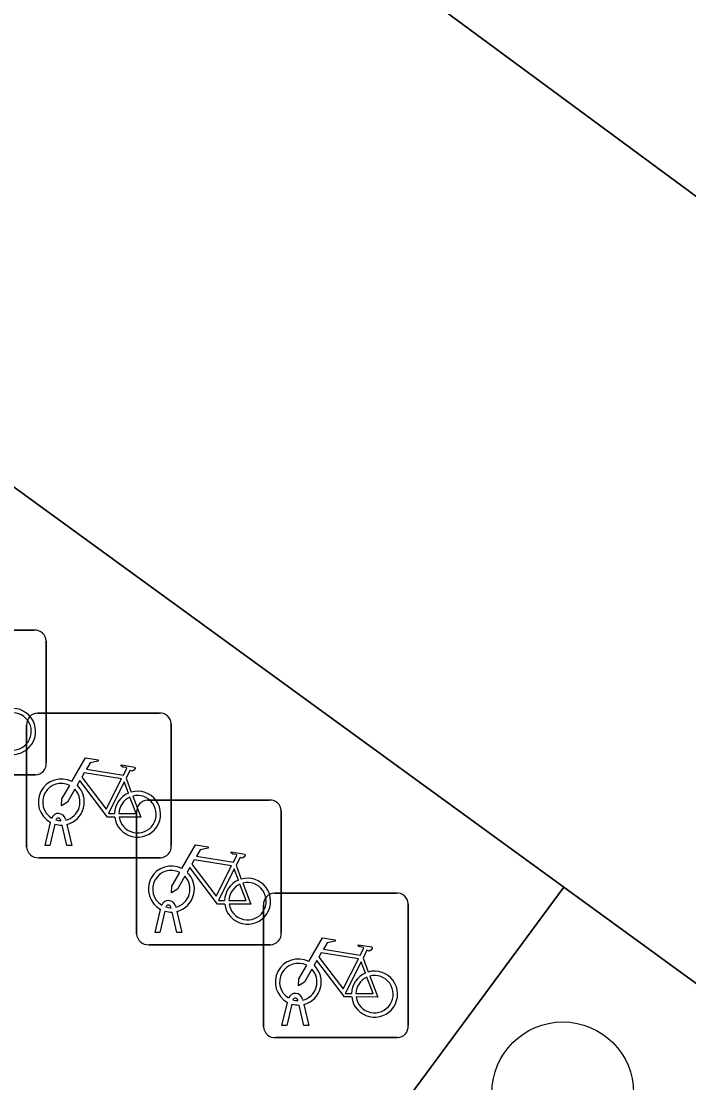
# Model space of a CAD drawing. Extents: x 161087 to 161926, y 382572 to 383873.
# Drawn here: x 161401.57 to 161406.18, y 383511.92 to 383519.25 of the extents above; entities that cross this region are included whole.
import ezdxf

# ---------------------------------------------------------------- set-up
doc = ezdxf.new("R2010")
doc.units = 0
for name, color, linetype in [('IMGEO_Boom', 7, 'Continuous'), ('IMGEO_Fietsenrek', 7, 'Continuous'), ('IMGEO_Fietspad_gesloten', 7, 'Continuous'), ('IMGEO_Groenvoorziening', 7, 'Continuous'), ('IMGEO_Voetpad_open', 7, 'Continuous')]:
    doc.layers.add(name, color=color, linetype=linetype)

msp = doc.modelspace()

# ---------------------------------------------------------------- linework, layer by layer
at = {"layer": 'IMGEO_Boom'}
msp.add_circle((161405.306, 383511.853), 0.4892, dxfattribs=at)
at = {"layer": 'IMGEO_Fietsenrek'}
for p, q in [((161400.8139, 383515.0475), (161401.6548, 383515.0475)), ((161401.6548, 383515.0475), (161400.8139, 383515.0475)), ((161401.7385, 383514.9731), (161401.7385, 383514.1322)), ((161401.7385, 383514.1322), (161401.7385, 383514.9731)), ((161401.6769, 383514.4755), (161402.5178, 383514.4755)), ((161402.5178, 383514.4755), (161401.6769, 383514.4755)), ((161402.6015, 383514.4011), (161402.6015, 383513.5602)), ((161402.6015, 383513.5602), (161402.6015, 383514.4011)), ((161401.6025, 383513.5509), (161401.6025, 383514.3918)), ((161401.6025, 383514.3918), (161401.6025, 383513.5509)), ((161401.6641, 383514.0485), (161400.8232, 383514.0485)), ((161400.8232, 383514.0485), (161401.6641, 383514.0485)), ((161402.2892, 383514.0252), (161402.3255, 383513.93)), ((161402.4369, 383513.8745), (161403.2778, 383513.8745)), ((161403.2778, 383513.8745), (161402.4369, 383513.8745)), ((161401.8706, 383513.7434), (161401.8724, 383513.7355)), ((161402.3625, 383512.9499), (161402.3625, 383513.7908)), ((161402.3625, 383513.7908), (161402.3625, 383512.9499)), ((161403.3615, 383513.8001), (161403.3615, 383512.9592)), ((161403.3615, 383512.9592), (161403.3615, 383513.8001)), ((161401.7295, 383513.5603), (161401.7678, 383513.7203)), ((161401.7982, 383513.7081), (161401.7629, 383513.5603)), ((161401.8399, 383513.7319), (161401.8389, 383513.7362)), ((161401.881, 383513.5603), (161401.8471, 383513.702)), ((161401.8794, 383513.7063), (161401.9144, 383513.5603)), ((161401.7629, 383513.5603), (161401.7295, 383513.5603)), ((161401.9144, 383513.5603), (161401.881, 383513.5603)), ((161402.5271, 383513.4765), (161401.6862, 383513.4765)), ((161401.6862, 383513.4765), (161402.5271, 383513.4765)), ((161403.0492, 383513.4242), (161403.0855, 383513.329)), ((161403.3139, 383513.2325), (161404.1548, 383513.2325)), ((161404.1548, 383513.2325), (161403.3139, 383513.2325)), ((161404.2385, 383513.1581), (161404.2385, 383512.3172)), ((161404.2385, 383512.3172), (161404.2385, 383513.1581)), ((161402.4895, 383512.9593), (161402.5278, 383513.1193)), ((161402.5582, 383513.1071), (161402.5229, 383512.9593)), ((161402.5999, 383513.1309), (161402.5989, 383513.1352)), ((161402.641, 383512.9593), (161402.6071, 383513.101)), ((161402.6306, 383513.1424), (161402.6324, 383513.1345)), ((161402.6394, 383513.1053), (161402.6744, 383512.9593)), ((161403.2395, 383512.3079), (161403.2395, 383513.1488)), ((161403.2395, 383513.1488), (161403.2395, 383512.3079)), ((161402.5229, 383512.9593), (161402.4895, 383512.9593)), ((161402.6744, 383512.9593), (161402.641, 383512.9593)), ((161403.2871, 383512.8755), (161402.4462, 383512.8755)), ((161402.4462, 383512.8755), (161403.2871, 383512.8755)), ((161403.9262, 383512.7822), (161403.9625, 383512.687)), ((161403.5076, 383512.5004), (161403.5094, 383512.4925)), ((161403.3665, 383512.3173), (161403.4048, 383512.4773)), ((161403.4352, 383512.4651), (161403.3999, 383512.3173)), ((161403.4769, 383512.4889), (161403.4759, 383512.4932)), ((161403.518, 383512.3173), (161403.4841, 383512.459)), ((161403.5164, 383512.4633), (161403.5514, 383512.3173)), ((161403.3999, 383512.3173), (161403.3665, 383512.3173)), ((161403.5514, 383512.3173), (161403.518, 383512.3173)), ((161404.1641, 383512.2335), (161403.3232, 383512.2335)), ((161403.3232, 383512.2335), (161404.1641, 383512.2335))]:
    msp.add_line(p, q, dxfattribs=at)
for points in [[(161401.9151, 383514.0022), (161402.0098, 383514.1657), (161402.096, 383514.1519), (161402.0977, 383514.1432), (161402.0416, 383514.1323), (161402.0154, 383514.087), (161402.2706, 383514.0462)], [(161402.2706, 383514.0462), (161402.2956, 383514.095), (161402.2905, 383514.099), (161402.2673, 383514.1027), (161402.2546, 383514.1102), (161402.2536, 383514.1133), (161402.2558, 383514.1179), (161402.3506, 383514.1028), (161402.3529, 383514.0925), (161402.3435, 383514.0801), (161402.3311, 383514.0737), (161402.3166, 383514.0799), (161402.2892, 383514.0252)], [(161402.2577, 383514.021), (161402.0009, 383514.062), (161401.9842, 383514.0332), (161402.1512, 383513.8129), (161402.2577, 383514.021)], [(161401.9358, 383513.9497), (161401.8842, 383513.8605), (161401.8443, 383513.8345), (161401.8455, 383513.882), (161401.9, 383513.9762)], [(161402.2108, 383513.7575), (161402.1611, 383513.7576), (161401.9704, 383514.0093), (161401.9514, 383513.9765)], [(161402.3057, 383513.923), (161402.2764, 383513.9998), (161402.167, 383513.7817), (161402.2097, 383513.7816)], [(161402.2397, 383513.7815), (161402.3596, 383513.7813), (161402.3164, 383513.8949)], [(161402.3362, 383513.9018), (161402.3912, 383513.7572), (161402.2411, 383513.7575)], [(161402.6751, 383513.4012), (161402.7698, 383513.5647), (161402.856, 383513.5509), (161402.8577, 383513.5422), (161402.8016, 383513.5313), (161402.7754, 383513.486), (161403.0306, 383513.4452)], [(161403.0177, 383513.42), (161402.7609, 383513.461), (161402.7442, 383513.4322), (161402.9112, 383513.2119), (161403.0177, 383513.42)], [(161403.0306, 383513.4452), (161403.0556, 383513.494), (161403.0505, 383513.498), (161403.0273, 383513.5017), (161403.0146, 383513.5092), (161403.0136, 383513.5123), (161403.0158, 383513.5169), (161403.1106, 383513.5018), (161403.1129, 383513.4915), (161403.1035, 383513.4791), (161403.0911, 383513.4727), (161403.0766, 383513.4789), (161403.0492, 383513.4242)], [(161402.6958, 383513.3487), (161402.6442, 383513.2595), (161402.6043, 383513.2335), (161402.6055, 383513.281), (161402.66, 383513.3752)], [(161402.9708, 383513.1565), (161402.9211, 383513.1566), (161402.7304, 383513.4083), (161402.7114, 383513.3755)], [(161403.0657, 383513.322), (161403.0364, 383513.3988), (161402.927, 383513.1807), (161402.9697, 383513.1806)], [(161403.0962, 383513.3008), (161403.1512, 383513.1562), (161403.0011, 383513.1565)], [(161402.9997, 383513.1805), (161403.1196, 383513.1803), (161403.0764, 383513.2939)], [(161403.5521, 383512.7592), (161403.6468, 383512.9227), (161403.733, 383512.9089), (161403.7347, 383512.9002), (161403.6786, 383512.8893), (161403.6524, 383512.844), (161403.9076, 383512.8032)], [(161403.9076, 383512.8032), (161403.9326, 383512.852), (161403.9275, 383512.856), (161403.9043, 383512.8597), (161403.8916, 383512.8672), (161403.8906, 383512.8703), (161403.8928, 383512.8749), (161403.9876, 383512.8598), (161403.9899, 383512.8495), (161403.9805, 383512.8371), (161403.9681, 383512.8307), (161403.9536, 383512.8369), (161403.9262, 383512.7822)], [(161403.8947, 383512.778), (161403.6379, 383512.819), (161403.6212, 383512.7902), (161403.7882, 383512.5699), (161403.8947, 383512.778)], [(161403.5728, 383512.7067), (161403.5212, 383512.6175), (161403.4813, 383512.5915), (161403.4825, 383512.639), (161403.537, 383512.7332)], [(161403.8478, 383512.5145), (161403.7981, 383512.5146), (161403.6074, 383512.7663), (161403.5884, 383512.7335)], [(161403.9427, 383512.68), (161403.9134, 383512.7568), (161403.804, 383512.5387), (161403.8467, 383512.5386)], [(161403.8767, 383512.5385), (161403.9966, 383512.5383), (161403.9534, 383512.6519)], [(161403.9732, 383512.6588), (161404.0282, 383512.5142), (161403.8781, 383512.5145)]]:
    msp.add_lwpolyline(points, dxfattribs=at)
for centre, radius, start, end in [((161401.6606, 383514.9698), 0.0779, 2.4484, 94.28452), ((161401.6606, 383514.9698), 0.0779, 2.4484, 94.28452), ((161401.5057, 383514.3489), 0.159, 187.0065, 105.77075), ((161401.5057, 383514.3489), 0.129, 188.67146, 104.58832), ((161401.6802, 383514.3976), 0.0779, 92.4484, 184.28452), ((161401.6802, 383514.3976), 0.0779, 92.4484, 184.28452), ((161402.5236, 383514.3978), 0.0779, 2.4484, 94.28452), ((161402.5236, 383514.3978), 0.0779, 2.4484, 94.28452), ((161401.6608, 383514.1264), 0.0779, 272.4484, 4.28452), ((161401.6608, 383514.1264), 0.0779, 272.4484, 4.28452), ((161401.8421, 383513.8609), 0.159, 62.67661, 242.13685), ((161401.8421, 383513.8609), 0.129, 63.31916, 238.90302), ((161401.8421, 383513.8609), 0.159, 283.5766, 46.60424), ((161401.8421, 383513.8609), 0.129, 283.60429, 43.43025), ((161402.3687, 383513.7769), 0.159, 113.3408, 178.32165), ((161402.3687, 383513.7769), 0.159, 187.0065, 105.77075), ((161402.3687, 383513.7769), 0.129, 113.92302, 177.95563), ((161402.3687, 383513.7769), 0.129, 188.67146, 104.58832), ((161402.4402, 383513.7966), 0.0779, 92.4484, 184.28452), ((161402.4402, 383513.7966), 0.0779, 92.4484, 184.28452), ((161403.2836, 383513.7968), 0.0779, 2.4484, 94.28452), ((161403.2836, 383513.7968), 0.0779, 2.4484, 94.28452), ((161401.8219, 383513.7323), 0.0499, 12.8025, 158.69338), ((161401.8219, 383513.7323), 0.0174, 12.8025, 163.45023), ((161401.8421, 383513.8609), 0.159, 253.99666, 271.78671), ((161401.8421, 383513.8609), 0.129, 253.41502, 269.02044), ((161401.6804, 383513.5542), 0.0779, 182.4484, 274.28452), ((161401.6804, 383513.5542), 0.0779, 182.4484, 274.28452), ((161402.5238, 383513.5544), 0.0779, 272.4484, 4.28452), ((161402.5238, 383513.5544), 0.0779, 272.4484, 4.28452), ((161402.6021, 383513.2599), 0.159, 62.67661, 242.13685), ((161402.6021, 383513.2599), 0.129, 63.31916, 238.90302), ((161402.6021, 383513.2599), 0.159, 283.5766, 46.60424), ((161402.6021, 383513.2599), 0.129, 283.60429, 43.43025), ((161403.1287, 383513.1759), 0.159, 113.3408, 178.32165), ((161403.1287, 383513.1759), 0.159, 187.0065, 105.77075), ((161403.1287, 383513.1759), 0.129, 188.67146, 104.58832), ((161403.1287, 383513.1759), 0.129, 113.92302, 177.95563), ((161403.3172, 383513.1546), 0.0779, 92.4484, 184.28452), ((161403.3172, 383513.1546), 0.0779, 92.4484, 184.28452), ((161404.1606, 383513.1548), 0.0779, 2.4484, 94.28452), ((161404.1606, 383513.1548), 0.0779, 2.4484, 94.28452), ((161402.5819, 383513.1313), 0.0499, 12.8025, 158.69338), ((161402.6021, 383513.2599), 0.159, 253.99666, 271.78671), ((161402.5819, 383513.1313), 0.0174, 12.8025, 163.45023), ((161402.6021, 383513.2599), 0.129, 253.41502, 269.02044), ((161402.4404, 383512.9532), 0.0779, 182.4484, 274.28452), ((161402.4404, 383512.9532), 0.0779, 182.4484, 274.28452), ((161403.2838, 383512.9534), 0.0779, 272.4484, 4.28452), ((161403.2838, 383512.9534), 0.0779, 272.4484, 4.28452), ((161403.4791, 383512.6179), 0.159, 62.67661, 242.13685), ((161403.4791, 383512.6179), 0.129, 63.31916, 238.90302), ((161403.4791, 383512.6179), 0.159, 283.5766, 46.60424), ((161403.4791, 383512.6179), 0.129, 283.60429, 43.43025), ((161404.0057, 383512.5339), 0.159, 113.3408, 178.32165), ((161404.0057, 383512.5339), 0.159, 187.0065, 105.77075), ((161404.0057, 383512.5339), 0.129, 113.92302, 177.95563), ((161404.0057, 383512.5339), 0.129, 188.67146, 104.58832), ((161403.4589, 383512.4893), 0.0499, 12.8025, 158.69338), ((161403.4589, 383512.4893), 0.0174, 12.8025, 163.45023), ((161403.4791, 383512.6179), 0.129, 253.41502, 269.02044), ((161403.4791, 383512.6179), 0.159, 253.99666, 271.78671), ((161403.3174, 383512.3112), 0.0779, 182.4484, 274.28452), ((161403.3174, 383512.3112), 0.0779, 182.4484, 274.28452), ((161404.1608, 383512.3114), 0.0779, 272.4484, 4.28452), ((161404.1608, 383512.3114), 0.0779, 272.4484, 4.28452)]:
    msp.add_arc(centre, radius, start, end, dxfattribs=at)
at = {"layer": 'IMGEO_Fietspad_gesloten'}
msp.add_lwpolyline([(161351.783, 383552.513), (161353.394, 383551.332), (161357.975, 383547.977), (161361.525, 383545.377), (161361.552, 383545.357), (161370.397, 383538.844), (161376.98, 383533.997), (161385.44, 383527.768), (161389.846, 383524.524), (161390.737, 383523.876), (161397.212, 383519.166), (161405.313, 383513.273), (161410.994, 383509.141), (161416.2, 383505.354), (161419.886, 383502.673), (161420.068, 383502.829), (161421.053, 383503.674), (161423.006, 383505.35), (161423.21, 383505.528), (161396.168, 383525.461), (161395.411, 383526.019), (161384.036, 383534.394), (161364.353, 383548.887)], dxfattribs=at)
at = {"layer": 'IMGEO_Groenvoorziening'}
for points in [[(161401.46, 383524.809), (161397.72, 383527.565), (161397.427, 383527.168), (161396.168, 383525.461), (161423.21, 383505.528), (161423.332, 383505.638), (161424.734, 383507.656), (161421.957, 383509.705), (161418.264, 383512.429), (161417.423, 383513.049), (161414.376, 383515.294)], [(161405.313, 383513.273), (161403.631, 383510.993), (161409.284, 383506.854), (161410.994, 383509.141)]]:
    msp.add_lwpolyline(points, close=True, dxfattribs=at)
at = {"layer": 'IMGEO_Voetpad_open'}
msp.add_lwpolyline([(161412.956, 383500.895), (161416.2, 383505.354), (161410.994, 383509.141), (161409.284, 383506.854), (161403.631, 383510.993), (161405.313, 383513.273), (161397.212, 383519.166), (161395.555, 383516.929), (161393.69, 383514.413), (161397.182, 383511.846), (161404.93, 383506.15), (161412.716, 383500.427)], dxfattribs=at)

doc.saveas('drawing.dxf')
